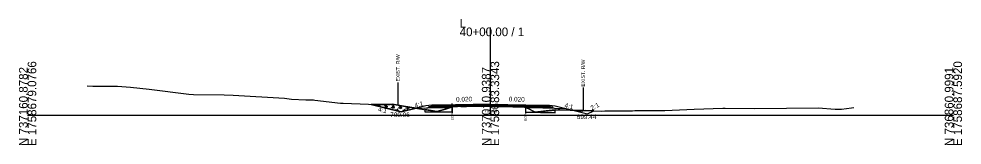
# Model space of a CAD drawing. Extents: x -26 to 4303, y -10 to 9577.
# Drawn here: x 2997.2 to 3302.8, y -9.7 to 31.2 of the extents above; entities that cross this region are included whole.
import ezdxf

# ---------------------------------------------------------------- set-up
doc = ezdxf.new("R2010")
doc.units = 0
for name, color, linetype in [('Default', 7, 'Continuous'), ('Exist CMT Pavement', 7, 'Continuous'), ('Old_Level_2', 7, 'Continuous'), ('Pattern 3', 7, 'Continuous'), ('Prop CMT Conc Surface', 7, 'Continuous'), ('Prop CMT Concrete Structures', 7, 'Continuous'), ('Prop CMT Concrete Wall', 7, 'Continuous'), ('Prop CMT Pvmt Course 1', 7, 'Continuous'), ('Prop CMT Pvmt Course 1 CG', 7, 'Continuous'), ('Prop CMT Pvmt Course 1 Wedge', 7, 'Continuous'), ('Prop CMT Pvmt Course 2', 7, 'Continuous'), ('Prop CMT Pvmt Course 2 Wedge', 7, 'Continuous'), ('Prop CMT Pvmt Course 3', 7, 'Continuous'), ('Prop CMT Pvmt Surface', 7, 'Continuous'), ('Prop CMT Pvmt Surface Shoulder', 7, 'Continuous'), ('Prop CMT Pvmt Wedge Surface 1', 7, 'Continuous'), ('Prop CMT Pvmt Wedge Surface 2', 7, 'Continuous'), ('Prop CMT Pvmt Wedge Surface 3', 7, 'Continuous'), ('Prop CMT Shld Paved Course 1', 7, 'Continuous'), ('Prop CMT Shld Paved Course 2', 7, 'Continuous'), ('Prop CMT Shld Paved Course 3', 7, 'Continuous'), ('Prop CMT Slope Grass', 7, 'Continuous'), ('Prop CMT Subgrade Earthwork', 7, 'Continuous'), ('Prop Road Sect_ Recs - UC Shallow (Outline)', 7, 'Continuous'), ('Prop Shade Light', 7, 'Continuous'), ('Prop XS DDE Elevations', 7, 'Continuous'), ('Prop XS Ditch Standard Text', 7, 'Continuous'), ('Prop XS Earthwork Shape', 7, 'Continuous'), ('Prop XS Hydro Elevations', 7, 'Continuous'), ('Prop XS SE Text', 7, 'Continuous'), ('Prop XS Side Slope Text', 7, 'Continuous'), ('Prop XS Wedging', 7, 'Continuous')]:
    doc.layers.add(name, color=color, linetype=linetype)

msp = doc.modelspace()

# ---------------------------------------------------------------- linework, layer by layer
at = {"layer": 'Exist CMT Pavement'}
for points in [[(3150, 3.6), (3133, 3.26)], [(3150, 3.6), (3167, 3.26)]]:
    msp.add_lwpolyline(points, dxfattribs=at)
at = {"layer": 'Old_Level_2'}
for p, q in [((3150, 0), (3150, 28.39)), ((3150, 0), (3150, 28.39)), ((3000, 0), (3150, 0)), ((3150, 0), (3300, 0)), ((3000, 0), (3150, 0)), ((3150, 0), (3300, 0))]:
    msp.add_line(p, q, dxfattribs=at)
at = {"layer": 'Pattern 3'}
for p, q in [((3111.48, 3.46), (3111.48, 3.44)), ((3113.29, 3.37), (3113.79, 2.86)), ((3113.64, 2.9), (3114.33, 3.09)), ((3113.87, 3.46), (3113.72, 2.88)), ((3114.69, 3.46), (3114.69, 3.44)), ((3115.64, 3.25), (3116.53, 2.37)), ((3116.25, 3.41), (3115.95, 2.32)), ((3117.07, 3.43), (3117.04, 3.32)), ((3118, 3.13), (3118.88, 2.25)), ((3118.6, 3.29), (3118.28, 2.09)), ((3119.43, 3.32), (3119.4, 3.2)), ((3120.93, 3.08), (3120.64, 1.97)), ((3115.48, 2.65), (3116.69, 2.97)), ((3117.48, 2.17), (3117.43, 1.96)), ((3117.84, 2.53), (3119.05, 2.85)), ((3119.24, 1.89), (3119.76, 1.37)), ((3119.56, 1.42), (3120.28, 1.61)), ((3119.84, 2.06), (3119.66, 1.4)), ((3120.19, 2.41), (3121.4, 2.73)), ((3120.36, 3.01), (3121.24, 2.13)), ((3121.43, 1.17), (3122.64, 1.5)), ((3121.59, 1.78), (3122.05, 1.32)), ((3122.2, 1.94), (3122.03, 1.32)), ((3122.55, 2.29), (3123.76, 2.61)), ((3122.84, 2.77), (3123.6, 2.01)), ((3123.22, 2.71), (3122.99, 1.85)), ((3124.91, 2.17), (3125.53, 2.34)), ((3125.51, 2.34), (3125.47, 2.18)), ((3125.5, 2.34), (3125.63, 2.22)), ((3177.39, 1.47), (3177.4, 1.46)), ((3177.99, 1.6), (3177.91, 1.33)), ((3178.8, 1.58), (3178.79, 1.54)), ((3179.75, 1.35), (3179.83, 1.27)), ((3180.35, 1.51), (3180.32, 1.39))]:
    msp.add_line(p, q, dxfattribs=at)
for points in [[(3111.35, 3.47), (3121, 1.06), (3125.88, 2.28), (3121.85, 2.93), (3118.19, 3.52), (3117.47, 3.42), (3116.35, 3.45)], [(3137.61, 2.75), (3137.61, 2.48), (3136.8, 2.46)], [(3180.81, 1.51), (3179, 1.06), (3176.68, 1.64)]]:
    msp.add_lwpolyline(points, close=True, dxfattribs=at)
at = {"layer": 'Prop CMT Conc Surface'}
for points in [[(3137.61, 3.1), (3133, 3.01)], [(3137.61, 2.9), (3137.61, 3.1)], [(3161.36, 2.92), (3161.36, 3.12)], [(3161.36, 3.12), (3167, 3.01)], [(3133, 3.01), (3133, 2.8)], [(3133, 2.8), (3137.61, 2.9)], [(3167, 2.8), (3161.36, 2.92)], [(3167, 3.01), (3167, 2.8)]]:
    msp.add_lwpolyline(points, dxfattribs=at)
at = {"layer": 'Prop CMT Concrete Structures'}
for points in [[(3133, 3.01), (3133, 3.26)], [(3137.61, 3.1), (3133, 3.01)], [(3150, 3.48), (3137.61, 3.23)], [(3137.61, 3.23), (3137.61, 3.1)], [(3150, 3.48), (3161.36, 3.25)], [(3161.36, 3.25), (3161.36, 3.12)], [(3161.36, 3.12), (3167, 3.01)], [(3167, 3.01), (3167, 3.26)]]:
    msp.add_lwpolyline(points, dxfattribs=at)
at = {"layer": 'Prop CMT Pvmt Course 1'}
for points in [[(3137.61, 2.9), (3133, 2.8)], [(3133, 2.8), (3133, 2.47)], [(3133, 2.47), (3137.61, 2.56)], [(3137.61, 2.56), (3137.61, 2.9)], [(3161.36, 2.92), (3167, 2.8)], [(3161.36, 2.58), (3161.36, 2.92)], [(3167, 2.47), (3161.36, 2.58)], [(3167, 2.8), (3167, 2.47)]]:
    msp.add_lwpolyline(points, dxfattribs=at)
at = {"layer": 'Prop CMT Pvmt Course 1 Wedge'}
for points in [[(3137.61, 2.9), (3137.87, 2.9), (3138.12, 2.91), (3138.44, 2.91), (3139.29, 2.93), (3139.68, 2.94), (3140.37, 2.95), (3142.19, 2.99), (3142.81, 3), (3144.69, 3.04), (3145.24, 3.05), (3147.19, 3.09), (3149.21, 3.13), (3149.71, 3.14), (3149.76, 3.14), (3149.79, 3.14), (3149.8, 3.14), (3149.83, 3.14), (3149.88, 3.14), (3149.9, 3.14), (3149.96, 3.14), (3150, 3.14)], [(3150, 3.14), (3150, 2.89)], [(3150, 3.14), (3150.55, 3.13), (3152.19, 3.1), (3152.53, 3.09), (3154.69, 3.05), (3154.97, 3.04), (3157.19, 3), (3157.4, 3), (3159.69, 2.95), (3159.74, 2.95), (3161.01, 2.92), (3161.29, 2.92), (3161.36, 2.92)], [(3137.61, 2.75), (3137.61, 2.9)], [(3150, 2.89), (3149.96, 2.89), (3149.9, 2.89), (3149.88, 2.89), (3149.83, 2.89), (3149.8, 2.89), (3149.79, 2.89), (3149.76, 2.89), (3149.71, 2.89), (3149.21, 2.87), (3147.19, 2.79), (3145.24, 2.87), (3144.69, 2.88), (3142.81, 2.88), (3142.19, 2.86), (3140.37, 2.86), (3139.68, 2.88), (3139.29, 2.85), (3138.44, 2.85), (3138.12, 2.84), (3137.87, 2.84), (3137.61, 2.75)], [(3161.36, 2.57), (3161.29, 2.58), (3161.01, 2.59), (3159.74, 2.66), (3159.69, 2.66), (3157.4, 2.71), (3157.19, 2.71), (3154.97, 2.83), (3154.69, 2.84), (3152.53, 2.85), (3152.19, 2.85), (3150.55, 2.88), (3150, 2.89)], [(3161.36, 2.92), (3161.36, 2.57)]]:
    msp.add_lwpolyline(points, dxfattribs=at)
at = {"layer": 'Prop CMT Pvmt Course 2'}
for points in [[(3133, 3.26), (3131, 3.22), (3130.74, 2.97)], [(3133, 3.01), (3133, 3.26)], [(3167, 3.26), (3169, 3.22), (3169.26, 2.97)], [(3167, 3.01), (3167, 3.26)], [(3130.74, 2.97), (3133, 3.01)], [(3169.26, 2.97), (3167, 3.01)]]:
    msp.add_lwpolyline(points, dxfattribs=at)
at = {"layer": 'Prop CMT Pvmt Course 2 Wedge'}
for points in [[(3131, 3.22), (3129, 3.06), (3121, 1.06), (3111.39, 3.46)], [(3169, 3.22), (3171, 3.06), (3176.68, 1.64)], [(3176.68, 1.64), (3181.47, 0.44)], [(3181.47, 0.44), (3183.44, 1.43)]]:
    msp.add_lwpolyline(points, dxfattribs=at)
at = {"layer": 'Prop CMT Pvmt Course 3'}
for points in [[(3133, 3.01), (3130.74, 2.97), (3130.53, 2.75)], [(3130.53, 2.75), (3133, 2.8)], [(3133, 2.8), (3133, 3.01)], [(3167, 3.01), (3169.26, 2.97), (3169.47, 2.75)], [(3167, 2.8), (3167, 3.01)], [(3169.47, 2.75), (3167, 2.8)]]:
    msp.add_lwpolyline(points, dxfattribs=at)
at = {"layer": 'Prop CMT Pvmt Surface'}
for points in [[(3150, 3.35), (3133, 3.01)], [(3133, 3.01), (3133, 3.26)], [(3150, 3.35), (3167, 3.01)], [(3167, 3.01), (3167, 3.26)]]:
    msp.add_lwpolyline(points, dxfattribs=at)
at = {"layer": 'Prop CMT Pvmt Surface Shoulder'}
for points in [[(3137.62, 2.75), (3137.87, 2.84), (3138.12, 2.84), (3138.44, 2.85), (3139.29, 2.85), (3139.68, 2.88), (3140.37, 2.86), (3142.19, 2.86), (3142.81, 2.88), (3144.69, 2.88), (3145.24, 2.87), (3147.19, 2.79), (3149.21, 2.87), (3149.71, 2.89), (3149.76, 2.89), (3149.79, 2.89), (3149.8, 2.89), (3149.83, 2.89), (3149.88, 2.89), (3149.9, 2.89), (3149.96, 2.89), (3150, 2.89)], [(3150, 2.89), (3150.55, 2.88), (3152.19, 2.85), (3152.53, 2.85), (3154.69, 2.84), (3154.97, 2.83), (3157.19, 2.71), (3157.4, 2.71), (3159.69, 2.66), (3159.74, 2.66), (3161.01, 2.59), (3161.29, 2.58), (3161.35, 2.57)]]:
    msp.add_lwpolyline(points, dxfattribs=at)
at = {"layer": 'Prop CMT Pvmt Wedge Surface 1'}
for p, q in [((3133.02, 2.34), (3125.53, 2.2)), ((3137.61, 2.44), (3133.02, 2.34)), ((3161.34, 2.46), (3166.98, 2.34)), ((3166.98, 2.34), (3174.47, 2.2))]:
    msp.add_line(p, q, dxfattribs=at)
for points in [[(3137.61, 2.44), (3137.62, 2.75)], [(3161.35, 2.57), (3161.34, 2.46)]]:
    msp.add_lwpolyline(points, dxfattribs=at)
at = {"layer": 'Prop CMT Pvmt Wedge Surface 2'}
for points in [[(3137.61, 3.23), (3137.87, 3.23), (3138.12, 3.24), (3138.44, 3.25), (3139.29, 3.26), (3139.68, 3.27), (3140.37, 3.28), (3142.19, 3.32), (3142.81, 3.33), (3144.69, 3.37), (3145.24, 3.38), (3147.19, 3.42), (3149.21, 3.46), (3149.71, 3.47), (3149.76, 3.47), (3149.79, 3.47), (3149.8, 3.47), (3149.83, 3.47), (3149.88, 3.47), (3149.9, 3.47), (3149.96, 3.48), (3150, 3.48)], [(3150, 3.35), (3149.96, 3.35), (3149.9, 3.35), (3149.88, 3.35), (3149.83, 3.35), (3149.8, 3.35), (3149.79, 3.35), (3149.76, 3.35), (3149.71, 3.35), (3149.21, 3.34), (3147.19, 3.3), (3145.24, 3.26), (3144.69, 3.25), (3142.81, 3.21), (3142.19, 3.2), (3140.37, 3.16), (3139.68, 3.15), (3139.29, 3.14), (3138.44, 3.12), (3138.12, 3.11), (3137.87, 3.11), (3137.61, 3.1)], [(3137.61, 3.1), (3137.61, 3.23)], [(3150, 3.48), (3150, 3.35)], [(3150, 3.48), (3150.55, 3.47), (3152.19, 3.43), (3152.53, 3.43), (3154.69, 3.38), (3154.97, 3.38), (3157.19, 3.33), (3157.4, 3.33), (3159.69, 3.28), (3159.74, 3.28), (3161.01, 3.26), (3161.29, 3.25), (3161.36, 3.25)], [(3161.36, 3.12), (3161.29, 3.13), (3161.01, 3.13), (3159.74, 3.16), (3159.69, 3.16), (3157.4, 3.2), (3157.19, 3.21), (3154.97, 3.25), (3154.69, 3.26), (3152.53, 3.3), (3152.19, 3.31), (3150.55, 3.34), (3150, 3.35)], [(3161.36, 3.25), (3161.36, 3.12)]]:
    msp.add_lwpolyline(points, dxfattribs=at)
at = {"layer": 'Prop CMT Pvmt Wedge Surface 3'}
for points in [[(3137.61, 3.1), (3137.87, 3.11), (3138.12, 3.11), (3138.44, 3.12), (3139.29, 3.14), (3139.68, 3.15), (3140.37, 3.16), (3142.19, 3.2), (3142.81, 3.21), (3144.69, 3.25), (3145.24, 3.26), (3147.19, 3.3), (3149.21, 3.34), (3149.71, 3.35), (3149.76, 3.35), (3149.79, 3.35), (3149.8, 3.35), (3149.83, 3.35), (3149.88, 3.35), (3149.9, 3.35), (3149.96, 3.35), (3150, 3.35)], [(3150, 3.14), (3149.96, 3.14), (3149.9, 3.14), (3149.88, 3.14), (3149.83, 3.14), (3149.8, 3.14), (3149.79, 3.14), (3149.76, 3.14), (3149.71, 3.14), (3149.21, 3.13), (3147.19, 3.09), (3145.24, 3.05), (3144.69, 3.04), (3142.81, 3), (3142.19, 2.99), (3140.37, 2.95), (3139.68, 2.94), (3139.29, 2.93), (3138.44, 2.91), (3138.12, 2.91), (3137.87, 2.9), (3137.61, 2.9)], [(3137.61, 2.9), (3137.61, 3.1)], [(3150, 3.35), (3150, 3.14)], [(3150, 3.35), (3150.55, 3.34), (3152.19, 3.31), (3152.53, 3.3), (3154.69, 3.26), (3154.97, 3.25), (3157.19, 3.21), (3157.4, 3.2), (3159.69, 3.16), (3159.74, 3.16), (3161.01, 3.13), (3161.29, 3.13), (3161.36, 3.12)], [(3161.36, 2.92), (3161.29, 2.92), (3161.01, 2.92), (3159.74, 2.95), (3159.69, 2.95), (3157.4, 3), (3157.19, 3), (3154.97, 3.04), (3154.69, 3.05), (3152.53, 3.09), (3152.19, 3.1), (3150.55, 3.13), (3150, 3.14)], [(3161.36, 3.12), (3161.36, 2.92)]]:
    msp.add_lwpolyline(points, dxfattribs=at)
at = {"layer": 'Prop CMT Shld Paved Course 1'}
for points in [[(3133, 2.8), (3133, 3.26)], [(3150, 3.14), (3133, 2.8)], [(3150, 3.14), (3167, 2.8)], [(3167, 2.8), (3167, 3.26)]]:
    msp.add_lwpolyline(points, dxfattribs=at)
at = {"layer": 'Prop CMT Shld Paved Course 2'}
for points in [[(3133, 3.26), (3131, 3.22)], [(3167, 3.26), (3169, 3.22)]]:
    msp.add_lwpolyline(points, dxfattribs=at)
at = {"layer": 'Prop CMT Shld Paved Course 3'}
for points in [[(3150, 3.6), (3133, 3.26)], [(3133, 3.26), (3133, 3.01)], [(3133, 3.01), (3137.61, 3.1)], [(3137.61, 3.23), (3150, 3.48)], [(3137.61, 3.1), (3137.61, 3.23)], [(3150, 3.35), (3150, 3.6)], [(3150, 3.6), (3167, 3.26)], [(3150, 3.48), (3150, 3.35), (3150, 3.35)], [(3161.36, 3.25), (3150, 3.48)], [(3161.36, 3.12), (3161.36, 3.25)], [(3167, 3.01), (3161.36, 3.12)], [(3167, 3.26), (3167, 3.01)]]:
    msp.add_lwpolyline(points, dxfattribs=at)
at = {"layer": 'Prop CMT Slope Grass'}
msp.add_lwpolyline([(3019.33, 9.46), (3021.13, 9.42), (3029.12, 9.42), (3033.38, 9.12), (3039.38, 8.46), (3052.26, 6.84), (3053.78, 6.72), (3063.69, 6.61), (3066.58, 6.52), (3083.2, 5.48), (3085.48, 5.17), (3090.2, 4.98), (3092.11, 4.96), (3092.63, 4.96), (3093.05, 4.88), (3101.38, 3.91), (3102.28, 3.91), (3110.43, 3.55), (3111.35, 3.47), (3116.35, 3.45), (3117.47, 3.42), (3118.19, 3.52), (3121.85, 2.93), (3132.61, 1.2), (3135.47, 2), (3137.87, 2.84), (3138.44, 2.85), (3139.29, 2.85), (3139.68, 2.88), (3140.37, 2.86), (3142.19, 2.86), (3142.81, 2.88), (3144.69, 2.88), (3145.24, 2.87), (3147.19, 2.79), (3149.21, 2.87), (3149.83, 2.89), (3150.55, 2.88), (3152.19, 2.85), (3152.53, 2.85), (3154.97, 2.83), (3157.4, 2.71), (3159.74, 2.66), (3161.01, 2.59), (3161.43, 2.56), (3162.04, 2.31), (3164.5, 0.98), (3171.97, 1.78), (3172.48, 1.77), (3185.97, 1.35), (3187.06, 1.37), (3195.98, 1.46), (3196.79, 1.47), (3205.98, 1.53), (3206.52, 1.54), (3215.99, 1.93), (3225.32, 2.29), (3226.03, 2.32), (3235.61, 2.19), (3256.2, 2.37), (3261.66, 1.97), (3263.79, 2), (3267.03, 2.39), (3267.69, 2.5)], dxfattribs=at)
at = {"layer": 'Prop CMT Subgrade Earthwork'}
for points in [[(3133, 2.8), (3130.53, 2.75), (3130.03, 2.74), (3129.69, 2.4)], [(3129.69, 2.4), (3133, 2.47)], [(3133, 2.47), (3133, 2.8)], [(3167, 2.8), (3169.47, 2.75), (3169.97, 2.74), (3170.31, 2.4)], [(3167, 2.47), (3167, 2.8)], [(3170.31, 2.4), (3167, 2.47)]]:
    msp.add_lwpolyline(points, dxfattribs=at)
at = {"layer": 'Prop Road Sect_ Recs - UC Shallow (Outline)'}
for p in [(3161.35, 1), (3170.97, 0.81)]:
    msp.add_line(p, (3164.47, 0.94), dxfattribs=at)
msp.add_lwpolyline([(3137.6, 1.06), (3137.61, 2.48), (3136.8, 2.46), (3136.28, 2.28), (3134.93, 1.85), (3132.61, 1.2), (3130.72, 1.51), (3128.68, 1.83), (3128.68, 1.13)], close=True, dxfattribs=at)
msp.add_lwpolyline([(3161.35, 2.5), (3161.35, 1), (3170.97, 0.81), (3170.97, 1.68), (3168.01, 1.36), (3164.5, 0.98), (3164.44, 1.02), (3162.04, 2.31), (3161.59, 2.49), (3161.36, 2.5), (3161.35, 1)], dxfattribs=at)
at = {"layer": 'Prop Shade Light'}
for p, q in [((3128.68, 1.83), (3128.68, 1.13)), ((3128.68, 1.13), (3137.6, 1.06)), ((3137.61, 2.48), (3136.8, 2.46)), ((3136.8, 2.46), (3136.8, 2.46)), ((3137.6, 1.06), (3137.61, 2.48)), ((3161.36, 2.5), (3161.35, 1)), ((3161.35, 1), (3170.97, 0.81)), ((3170.97, 1.68), (3167.74, 1.33)), ((3167.74, 1.33), (3167.74, 1.33)), ((3170.97, 0.81), (3170.97, 1.68))]:
    msp.add_line(p, q, dxfattribs=at)
for points in [[(3136.8, 2.46), (3135.47, 2), (3132.61, 1.2), (3128.68, 1.83)], [(3167.74, 1.33), (3164.5, 0.98), (3162.04, 2.31), (3161.36, 2.5)]]:
    msp.add_lwpolyline(points, dxfattribs=at)
at = {"layer": 'Prop XS DDE Elevations'}
for points in [[(3121, 1.06), (3111.39, 3.46), (3116.35, 3.45), (3117.47, 3.42), (3118.19, 3.52), (3121.85, 2.93), (3125.88, 2.28), (3125.53, 2.2)], [(3125.88, 2.28), (3126.33, 2.21), (3125.53, 2.2)], [(3136.67, 2.42), (3133.02, 2.34), (3126.33, 2.21), (3132.61, 1.2), (3135.47, 2)], [(3136.67, 2.42), (3137.62, 2.75), (3137.61, 2.44)], [(3137.87, 2.84), (3138.44, 2.85), (3138.12, 2.84)], [(3149.71, 2.89), (3149.76, 2.89), (3149.79, 2.89), (3149.8, 2.89), (3149.83, 2.89), (3149.21, 2.87)], [(3149.9, 2.89), (3149.94, 2.89), (3149.83, 2.89), (3149.88, 2.89)], [(3149.94, 2.89), (3150.55, 2.88), (3150, 2.89), (3149.96, 2.89)], [(3152.53, 2.85), (3154.69, 2.84), (3154.97, 2.83)], [(3154.97, 2.83), (3157.4, 2.71), (3157.19, 2.71)], [(3157.4, 2.71), (3159.74, 2.66), (3159.69, 2.66)], [(3161.29, 2.58), (3161.35, 2.57), (3161.01, 2.59)], [(3161.35, 2.57), (3161.43, 2.56), (3161.7, 2.45), (3161.34, 2.46)], [(3166.98, 2.34), (3174.47, 2.2), (3176.68, 1.64), (3172.48, 1.77), (3171.97, 1.78), (3164.5, 0.98), (3162.04, 2.31), (3161.7, 2.45)], [(3176.68, 1.64), (3181.47, 0.44), (3183.44, 1.43)]]:
    msp.add_lwpolyline(points, close=True, dxfattribs=at)
at = {"layer": 'Prop XS Ditch Standard Text'}
for p, q in [((3120, 10.63), (3120, 3.23)), ((3180, 8.94), (3180, 1.54)), ((3137.61, 2.75), (3137.61, 0.7)), ((3161.36, 2.57), (3161.36, 0.52))]:
    msp.add_line(p, q, dxfattribs=at)
at = {"layer": 'Prop XS Earthwork Shape'}
msp.add_lwpolyline([(3181.47, 0.44), (3183.44, 1.43), (3176.68, 1.64)], close=True, dxfattribs=at)
at = {"layer": 'Prop XS Wedging'}
for p, q in [((3137.61, 2.75), (3137.61, 3.78)), ((3137.61, 3.1), (3150, 3.35)), ((3137.61, 3.23), (3137.61, 3.1)), ((3137.61, 3.1), (3137.62, 2.75)), ((3150, 3.35), (3150, 3.35)), ((3150, 3.35), (3150, 3.35)), ((3150, 3.35), (3161.36, 3.12)), ((3161.35, 2.57), (3161.36, 3.12)), ((3161.36, 2.57), (3161.36, 3.43)), ((3161.36, 3.12), (3161.36, 3.25)), ((3152.19, 2.85), (3152.53, 2.85)), ((3154.97, 2.83), (3157.4, 2.71))]:
    msp.add_line(p, q, dxfattribs=at)
for points in [[(3150, 3.48), (3133, 3.14)], [(3150, 3.35), (3133, 3.01)], [(3150, 3.48), (3150, 3.48), (3137.61, 3.23)], [(3150, 3.35), (3150, 3.35), (3137.61, 3.1)], [(3150, 3.48), (3167, 3.14)], [(3161.36, 3.25), (3150, 3.48), (3150, 3.48)], [(3150, 3.35), (3167, 3.01)], [(3150, 3.35), (3150, 3.35)], [(3150, 3.35), (3150, 3.35)], [(3161.36, 3.12), (3150, 3.35), (3150, 3.35)], [(3137.62, 2.75), (3137.87, 2.84), (3138.12, 2.84), (3138.44, 2.85), (3139.29, 2.85)], [(3139.29, 2.85), (3139.68, 2.88), (3140.37, 2.86)], [(3140.37, 2.86), (3142.19, 2.86), (3142.81, 2.88)], [(3142.81, 2.88), (3144.69, 2.88), (3145.24, 2.87), (3147.19, 2.79), (3149.21, 2.87), (3149.71, 2.89), (3149.76, 2.89), (3149.79, 2.89), (3149.8, 2.89), (3149.83, 2.89)], [(3149.83, 2.89), (3149.88, 2.89), (3149.9, 2.89), (3149.94, 2.89)], [(3149.94, 2.89), (3149.96, 2.89), (3150, 2.89)], [(3150, 2.89), (3150.55, 2.88), (3152.19, 2.85)], [(3152.53, 2.85), (3154.69, 2.84), (3154.97, 2.83)], [(3157.4, 2.71), (3159.69, 2.66), (3159.74, 2.66), (3161.01, 2.59), (3161.29, 2.58), (3161.35, 2.57)]]:
    msp.add_lwpolyline(points, dxfattribs=at)

# ---------------------------------------------------------------- texts
at = {"layer": 'Default'}
msp.add_text('-', height=0.0001, dxfattribs=at).set_placement((3000, 0))
at = {"layer": 'Old_Level_2'}
for s, p in [('L', (3140, 28.39)), ('L', (3140, 28.39)), ('40+00.00 / 1', (3140, 25.59)), ('40+00.00 / 1', (3140, 25.59))]:
    msp.add_text(s, height=2.8, dxfattribs=at).set_placement(p)
for s, p in [('N 737160.8782', (3000, -10)), ('N 737160.8782', (3000, -10)), ('E 1758679.0766', (3002.8, -10)), ('E 1758679.0766', (3002.8, -10)), ('N 737010.9387', (3150, -10)), ('N 737010.9387', (3150, -10)), ('E 1758683.3343', (3152.8, -10)), ('E 1758683.3343', (3152.8, -10)), ('N 736860.9991', (3300, -10)), ('N 736860.9991', (3300, -10)), ('E 1758687.5920', (3302.8, -10)), ('E 1758687.5920', (3302.8, -10))]:
    msp.add_text(s, height=2.8, rotation=90, dxfattribs=at).set_placement(p)
at = {"layer": 'Prop CMT Concrete Wall'}
msp.add_text('2:1', height=1.5, rotation=27.6189, dxfattribs=at).set_placement((3182.89, 1.52))
msp.add_text('699.44', height=1.5, dxfattribs=at).set_placement((3177.97, -1.26))
at = {"layer": 'Prop CMT Pvmt Course 1 CG'}
msp.add_text('701.89', height=1, dxfattribs=at).set_placement((3147.99, 0.89))
at = {"layer": 'Prop XS Ditch Standard Text'}
for s, height, p in [('EXIST. R/W', 1.181, (3120.59, 10.93)), ('EXIST. R/W', 1.181, (3180.59, 9.24)), ('EOP', 0.787, (3138.01, -1.7)), ('EOP', 0.787, (3161.75, -1.88))]:
    msp.add_text(s, height=height, rotation=90, dxfattribs=at).set_placement(p)
at = {"layer": 'Prop XS Hydro Elevations'}
msp.add_text('700.06', height=1.5, dxfattribs=at).set_placement((3117.5, -0.62))
at = {"layer": 'Prop XS SE Text'}
for rotation, p in [(1.1458, (3138.86, 4.38)), (358.8542, (3155.9, 4.48))]:
    msp.add_text('0.020', height=1.5, rotation=rotation, dxfattribs=at).set_placement(p)
at = {"layer": 'Prop XS Side Slope Text'}
for rotation, p in [(14.0362, (3125.54, 2.4)), (345.9638, (3173.86, 2.56)), (345.9638, (3113.45, 1.31))]:
    msp.add_text('4:1', height=1.5, rotation=rotation, dxfattribs=at).set_placement(p)

doc.saveas('drawing.dxf')
